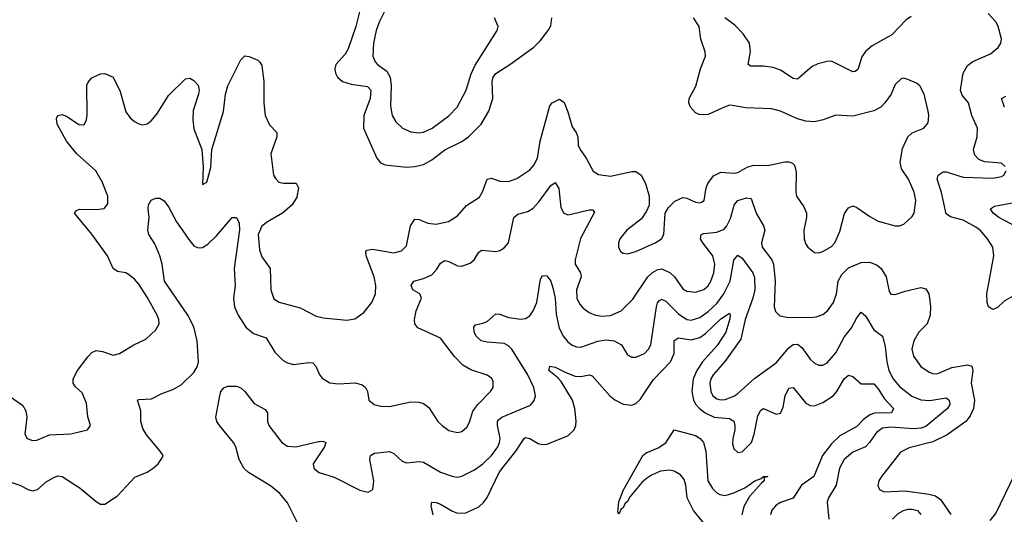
# Model space of a CAD drawing. Header units: inches. Extents: x 1771504 to 1971212, y 471788 to 643615.
# Tile 471 of 587: x 1858590 to 1863223, y 636612 to 638941. Entities that reach past the tile are written whole.
import ezdxf

# ---------------------------------------------------------------- set-up
doc = ezdxf.new("R2010")
doc.units = ezdxf.units.IN
doc.header["$MEASUREMENT"] = 0
doc.layers.add('B8653', color=7, linetype='Continuous')
doc.layers.add('B8663', color=7, linetype='Continuous')

msp = doc.modelspace()

# ---------------------------------------------------------------- linework, layer by layer
at = {"layer": 'B8653', "color": 5}
for points, elevation in [([(1858510, 637192.2), (1858605.5, 637125.5), (1858619.7, 637099.7), (1858624.2, 637070), (1858613.7, 636990), (1858625.5, 636970), (1858650, 636960.3), (1858670, 636961.5), (1858730, 636987.3), (1858830, 636991.6), (1858909.5, 637010.5), (1858922.7, 637030), (1858911.2, 637071.2), (1858904.2, 637135.8), (1858883.7, 637183.7), (1858852.8, 637212.8), (1858841.7, 637230), (1858841.5, 637250), (1858862.4, 637290), (1858910, 637354), (1858930, 637374), (1858950, 637383.6), (1858979.1, 637379.1), (1859030, 637362.3), (1859059.3, 637370), (1859126.6, 637410), (1859183.6, 637436.4), (1859230, 637481.6), (1859245.7, 637510), (1859245.1, 637530), (1859236.8, 637550), (1859190, 637634.3), (1859150, 637695.4), (1859130, 637719.1), (1859101.8, 637741.8), (1859088.9, 637748.9), (1859050, 637756.5), (1859030.5, 637770.5), (1859003, 637830), (1858930, 637931.4), (1858848.4, 638030), (1858857.5, 638042.5), (1858870.9, 638049.1), (1858953, 638047), (1858987.7, 638052.3), (1859005.5, 638074.5), (1859004.6, 638110), (1858977.5, 638177.5), (1858949, 638229), (1858859.1, 638310), (1858810.6, 638370), (1858765.8, 638450), (1858764.1, 638475.9), (1858770, 638490.5), (1858790, 638494.4), (1858810, 638486.7), (1858867.7, 638447.7), (1858890, 638446.3), (1858895.1, 638450), (1858904.7, 638470), (1858907, 638493), (1858906.8, 638633.2), (1858912.4, 638647.6), (1858930, 638668), (1858970, 638686), (1858990, 638688.2), (1859030.2, 638670.2), (1859062.6, 638602.6), (1859090, 638506.7), (1859110, 638478.9), (1859130, 638461.7), (1859150, 638450.3), (1859170, 638445.7), (1859190, 638450.3), (1859210, 638466.7), (1859238.5, 638501.5), (1859290, 638583.8), (1859370, 638662.8), (1859390, 638666), (1859410, 638655.3), (1859430, 638633.7), (1859434.3, 638610), (1859431.7, 638590), (1859406.6, 638513.4), (1859404.1, 638470), (1859410, 638428), (1859446.7, 638330), (1859453.7, 638246.3), (1859450, 638164.7), (1859470, 638176), (1859490, 638244.7), (1859494.2, 638330), (1859548.5, 638508.5), (1859557.8, 638590), (1859569.9, 638630), (1859630, 638752.7), (1859650, 638770.7), (1859670, 638767.7), (1859710, 638750.5), (1859720.7, 638740.7), (1859730, 638726), (1859739.3, 638650), (1859739.5, 638550), (1859745.7, 638490), (1859766.3, 638446.3), (1859799.5, 638410), (1859800.3, 638390), (1859771.3, 638310), (1859784, 638210), (1859793.2, 638193.2), (1859810, 638177), (1859831.3, 638171.3), (1859891.1, 638171.1), (1859902.4, 638150), (1859893.9, 638106.1), (1859871.8, 638070), (1859827.5, 638030), (1859756.3, 637990), (1859730, 637969.8), (1859712.2, 637930), (1859718.5, 637858.5), (1859730, 637824.2), (1859769.3, 637770), (1859771.2, 637670), (1859786.7, 637626.7), (1859810.8, 637610.8), (1859910, 637584.2), (1859985.4, 637545.4), (1860000, 637541.8)], 380), ([(1858499.1, 636779.1), (1858590.2, 636750.2), (1858630, 636728.9), (1858650, 636723.6), (1858674, 636730), (1858715.2, 636764.8), (1858750, 636786.5), (1858770, 636793.8), (1858790, 636790.2), (1858875.2, 636735.2), (1858950, 636672.4), (1858970, 636660.5), (1858990, 636660.5), (1859050, 636700.3), (1859132.5, 636787.5), (1859190, 636811.3), (1859218.7, 636830), (1859241.6, 636850), (1859261.2, 636878.8), (1859264.5, 636890), (1859251.5, 636910), (1859187.3, 636987.3), (1859170, 637015.8), (1859160.8, 637050), (1859159.9, 637099.9), (1859143.7, 637150), (1859150, 637153.7), (1859210, 637156.5), (1859258.6, 637181.4), (1859310, 637199.8), (1859350, 637222.5), (1859410, 637279.6), (1859426.2, 637310), (1859431.2, 637330), (1859426, 637430), (1859410, 637494.7), (1859381.5, 637550), (1859271.7, 637710), (1859260.2, 637790), (1859249.9, 637829.9), (1859225.7, 637885.7), (1859197.6, 637930), (1859193.3, 637950), (1859199.7, 638010), (1859195.4, 638050), (1859196.9, 638070), (1859208.6, 638091.4), (1859230, 638101.3), (1859250, 638100.4), (1859270, 638088.2), (1859290, 638060.5), (1859327.7, 637990), (1859390, 637899.7), (1859410, 637877.2), (1859430, 637866.5), (1859450, 637869.3), (1859476, 637884), (1859516.3, 637923.7), (1859590, 638010.7), (1859610.7, 638010), (1859623.1, 637983.1), (1859625.2, 637950), (1859599.5, 637770), (1859603.5, 637690), (1859597, 637630), (1859600.9, 637590), (1859617.8, 637550), (1859654, 637494), (1859690, 637463.8), (1859750, 637444.2), (1859790, 637376.5), (1859830, 637337.4), (1859850, 637325.3), (1859878.2, 637318.2), (1859950, 637326.9), (1859970, 637325.3), (1859983.1, 637310), (1859997.1, 637277.1), (1860000, 637272.7)], 360), ([(1859898.2, 636570), (1859850, 636666.9), (1859813.6, 636710), (1859770, 636747), (1859666.2, 636810), (1859645.4, 636830), (1859622.5, 636870), (1859606.6, 636930), (1859595.9, 636950), (1859529.7, 637030), (1859518, 637050), (1859513, 637070), (1859531.9, 637170), (1859536.4, 637190), (1859550, 637207.4), (1859570, 637215.2), (1859590, 637216.5), (1859610, 637216), (1859630, 637208.5), (1859650, 637190.3), (1859693.5, 637133.5), (1859745.5, 637105.5), (1859755.6, 637090), (1859755.5, 637050), (1859762.4, 637030), (1859823.6, 636950), (1859850, 636933), (1859890, 636931), (1859995.8, 636955.8), (1860000, 636955.9)], 340), ([(1860000, 636893), (1859971.6, 636850), (1859974.6, 636830), (1859998, 636810), (1860000, 636809.4)], 340)]:
    msp.add_lwpolyline(points, dxfattribs=dict(at, elevation=elevation))
at = {"layer": 'B8663', "color": 5}
for points, elevation in [([(1860196.6, 639010), (1860172.6, 638910), (1860135.8, 638804.2), (1860121.7, 638778.3), (1860077.3, 638730), (1860073.4, 638710), (1860075.8, 638690), (1860085.5, 638670), (1860108.5, 638650), (1860150, 638637.4), (1860226.3, 638626.3), (1860241.7, 638610), (1860238.8, 638570), (1860209, 638490), (1860208.5, 638430), (1860270.1, 638290.1), (1860288.1, 638268.1), (1860310, 638257.2), (1860410, 638246.7), (1860450, 638249.6), (1860490, 638259.5), (1860530, 638280.9), (1860590, 638329), (1860670, 638368.3), (1860702.2, 638390), (1860761.4, 638450), (1860798, 638510), (1860816.5, 638570), (1860813.6, 638650), (1860818, 638670), (1860830, 638688.7), (1860896.2, 638730), (1861008.8, 638811.2), (1861038.9, 638841.1), (1861077.5, 638890), (1861090, 638913), (1861094.5, 638950)], 420), ([(1860310, 638986), (1860282.4, 638930), (1860268.3, 638890), (1860255.1, 638830), (1860251.8, 638770), (1860262.6, 638742.6), (1860273.4, 638730), (1860318.2, 638698.2), (1860333.2, 638670), (1860337.9, 638630), (1860334.8, 638534.8), (1860342.6, 638490), (1860360.1, 638460.1), (1860390.9, 638430.9), (1860430, 638412.6), (1860470, 638408.1), (1860490, 638411.3), (1860531.2, 638430), (1860610, 638489.2), (1860648.9, 638530), (1860691.4, 638610), (1860714.2, 638685.8), (1860733.5, 638726.5), (1860836.2, 638890), (1860842, 638910), (1860824.2, 638950)], 440), ([(1860000, 637541.8), (1860017.6, 637537.6), (1860130, 637526.4), (1860166.5, 637533.5), (1860210, 637562.4), (1860247.9, 637610), (1860265, 637650), (1860266.6, 637690), (1860257.9, 637730), (1860219.8, 637830), (1860218.3, 637850), (1860224.4, 637855.6), (1860250, 637860.9), (1860350, 637844.1), (1860386.4, 637853.6), (1860410, 637877.1), (1860429, 637971), (1860450, 638001.5), (1860470, 638000.2), (1860510, 637983.3), (1860550, 637978.8), (1860608.7, 637991.3), (1860650, 638017.6), (1860693.1, 638066.9), (1860754.1, 638105.9), (1860768.6, 638131.4), (1860790, 638190.2), (1860810, 638195.8), (1860850, 638181.4), (1860890, 638179), (1860930, 638193.2), (1860990, 638233.8), (1861010, 638256.5), (1861027.3, 638290), (1861039.4, 638370), (1861084.6, 638535.4), (1861095.6, 638550), (1861130, 638567.2), (1861151.8, 638551.8), (1861170, 638507), (1861190, 638436.5), (1861209.2, 638410), (1861217.2, 638390), (1861218.6, 638350), (1861227.1, 638330), (1861255.8, 638290), (1861288.3, 638228.3), (1861313.1, 638213.1), (1861370, 638203.9), (1861470, 638226.5), (1861490, 638225.8), (1861514, 638210), (1861535.5, 638170), (1861551.5, 638110), (1861551.5, 638068.5), (1861540, 638040), (1861516.2, 638003.8), (1861446.4, 637950), (1861414.9, 637910), (1861408.5, 637890), (1861408.4, 637870), (1861417.3, 637850), (1861430, 637841.6), (1861450, 637838.7), (1861489.3, 637850), (1861580.9, 637890), (1861609.6, 637910), (1861621.1, 637930), (1861627.8, 638030), (1861643, 638057), (1861673, 638087), (1861710, 638103.6), (1861730, 638100.3), (1861770, 638081.7), (1861790, 638078.7), (1861798.2, 638081.8), (1861811.1, 638090), (1861820.7, 638150), (1861828.1, 638170), (1861854.5, 638205.5), (1861890, 638222.7), (1861950, 638218.2), (1861970, 638221.8), (1862012.9, 638247.1), (1862043.6, 638256.4), (1862110, 638255), (1862190, 638272.5), (1862210, 638272.8), (1862226.5, 638266.5), (1862235.7, 638255.7), (1862243.5, 638223.5), (1862241.8, 638130), (1862245.3, 638110), (1862280.2, 638060.2), (1862292.1, 638030), (1862292.9, 638010), (1862280.2, 637950), (1862281.3, 637910), (1862287.8, 637887.8), (1862299.5, 637870), (1862330, 637844.6), (1862350, 637844), (1862370, 637850.2), (1862410, 637873.8), (1862425.3, 637890), (1862450, 637943.8), (1862471.9, 638028.1), (1862490, 638056.1), (1862510, 638065.2), (1862530, 638057.5), (1862590, 638014.2), (1862630, 637993), (1862710, 637970.3), (1862730, 637970.4), (1862750, 637978), (1862790, 638014.9), (1862799.7, 638030), (1862806.8, 638090), (1862799.8, 638130), (1862773.3, 638190), (1862739.1, 638239.1), (1862733.6, 638270), (1862744.9, 638335.1), (1862769.9, 638390.1), (1862790, 638407.9), (1862845.1, 638430), (1862864.7, 638455.2), (1862868.3, 638490), (1862864.4, 638510), (1862846.6, 638590), (1862826.6, 638630), (1862810, 638642.9), (1862770, 638659.5), (1862750, 638666.6), (1862737.5, 638662.5), (1862710, 638636), (1862690.4, 638590), (1862660.4, 638550), (1862641.6, 638530), (1862610, 638512.8), (1862510, 638486.4), (1862430, 638492.1), (1862370.9, 638469.1), (1862330, 638460.7), (1862290, 638463.7), (1862250, 638474.2), (1862170, 638510.8), (1862130, 638521.8), (1862007, 638527), (1861942, 638538), (1861930, 638538.7), (1861910, 638531.5), (1861830, 638494.2), (1861790, 638493.3), (1861770, 638503.5), (1861746.4, 638530), (1861738.7, 638550), (1861740.9, 638570), (1861772.1, 638627.9), (1861793.4, 638710), (1861816.8, 638770), (1861816.4, 638790), (1861794.7, 638850), (1861787.4, 638910), (1861760.8, 638950)], 380), ([(1862784.4, 638955.6), (1862760.2, 638939.8), (1862694.3, 638870), (1862601.9, 638818.1), (1862570, 638792.3), (1862553.7, 638766.4), (1862533.7, 638706.3), (1862522.3, 638697.7), (1862510, 638695.6), (1862410, 638745.8), (1862390, 638745), (1862346, 638734), (1862318.5, 638721.5), (1862250, 638661.7), (1862230, 638664.5), (1862170, 638703.7), (1862135.7, 638715.7), (1862090, 638723), (1862030, 638721.7), (1862017.6, 638730), (1862029.1, 638790.9), (1862024.9, 638830), (1861995.2, 638875.2), (1861954.9, 638914.9), (1861907.7, 638950)], 360), ([(1863227, 638250), (1863210, 638265.1), (1863130, 638272), (1863103.7, 638283.7), (1863083.9, 638303.9), (1863078.5, 638330), (1863096.2, 638390), (1863097.6, 638430), (1863069.9, 638489.9), (1863054.5, 638550), (1863025.2, 638585.2), (1863017.3, 638610), (1863030.5, 638690), (1863050, 638726.4), (1863076, 638744), (1863158.8, 638781.2), (1863195.1, 638810), (1863207.3, 638830), (1863209.6, 638850.4), (1863194.7, 638910), (1863184.7, 638930), (1863147.3, 638970)], 360), ([(1863224.6, 638530), (1863210, 638570.8), (1863230, 638580.9)], 340), ([(1863310, 637666.1), (1863223.2, 637616.8), (1863190, 637584.7), (1863170, 637576.3), (1863148.2, 637590), (1863142.2, 637610), (1863141.4, 637650), (1863174.6, 637830), (1863168.9, 637870), (1863144.1, 637910), (1863109, 637950), (1863090, 637964.9), (1863030, 637997.5), (1862970, 638013.5), (1862950, 638027.1), (1862927.7, 638127.7), (1862908, 638190), (1862912.9, 638210), (1862935.2, 638224.8), (1862950, 638225.7), (1863030, 638199.8), (1863170, 638195.2), (1863210, 638202.3), (1863221.6, 638210), (1863231.6, 638230)], 360), ([(1860000, 637272.7), (1860013.1, 637253.1), (1860050, 637231.2), (1860090, 637226.4), (1860170, 637231.1), (1860202.4, 637222.4), (1860217.6, 637210), (1860227.4, 637190), (1860232.7, 637150), (1860258, 637130), (1860290, 637121.1), (1860330, 637119.6), (1860430, 637142.6), (1860470, 637140.3), (1860490, 637134), (1860514.8, 637114.8), (1860557, 637050), (1860577.6, 637030), (1860610, 637007.6), (1860650, 636997.4), (1860670, 637002), (1860696, 637024), (1860709, 637051), (1860722.2, 637097.8), (1860746, 637130), (1860806, 637190), (1860817.7, 637210), (1860818, 637238), (1860811.7, 637251.7), (1860790, 637268.2), (1860712.6, 637292.6), (1860675.5, 637315.5), (1860636, 637356), (1860570, 637441.5), (1860463, 637490), (1860449.7, 637510), (1860447.4, 637530), (1860456, 637570), (1860480.5, 637630), (1860472.3, 637650), (1860439.7, 637670), (1860433, 637690), (1860444.5, 637710), (1860490, 637722.4), (1860530, 637740.8), (1860553.4, 637766.6), (1860570, 637794.9), (1860590, 637807.2), (1860610, 637802.7), (1860650, 637782.8), (1860670, 637780.7), (1860710, 637794.4), (1860728.6, 637811.4), (1860750, 637846.7), (1860764.6, 637855.4), (1860830, 637850.2), (1860850, 637854.9), (1860870, 637866.7), (1860889.8, 637890.2), (1860916, 638010), (1860934, 638026), (1860981.5, 638038.5), (1861006.2, 638053.8), (1861034.9, 638085.1), (1861090, 638160.3), (1861110, 638174.4), (1861127.1, 638147.1), (1861137.2, 638057.2), (1861150.2, 638030.2), (1861170, 638023.2), (1861185, 638024.9), (1861270, 638046), (1861285.8, 638045.8), (1861294.4, 638034.4), (1861228.4, 637911.6), (1861203.5, 637810), (1861204.5, 637790), (1861228.4, 637750), (1861232.1, 637730), (1861209.6, 637670), (1861211.5, 637630), (1861223.7, 637603.7), (1861242.4, 637582.4), (1861270, 637562), (1861299.1, 637550), (1861330, 637545.5), (1861370, 637548.3), (1861420.4, 637570), (1861474.6, 637625.4), (1861546.5, 637730), (1861568.6, 637751.4), (1861590, 637764), (1861610, 637768.5), (1861650, 637751.4), (1861670.9, 637730.9), (1861710, 637673.7), (1861730, 637662.6), (1861770, 637658.1), (1861810, 637671.6), (1861830, 637688.6), (1861842.8, 637710), (1861856.2, 637750), (1861861.5, 637790), (1861851.6, 637830), (1861804.1, 637890), (1861793.3, 637910), (1861796.3, 637930), (1861810, 637935.3), (1861870, 637940.4), (1861904.5, 637955.5), (1861917.2, 637970), (1861935.1, 638004.9), (1861952.7, 638067.3), (1861960.3, 638079.7), (1861970, 638090.1), (1862010, 638103.2), (1862030, 638099.5), (1862034.3, 638094.3), (1862055.7, 638030), (1862090.2, 637970), (1862096.8, 637950), (1862080.6, 637890), (1862084.3, 637870), (1862129.3, 637810), (1862137.8, 637790), (1862145.6, 637710), (1862140.2, 637590), (1862146.8, 637566.8), (1862167, 637547), (1862200.4, 637540.5), (1862310, 637539.8), (1862337.9, 637542.1), (1862370, 637553.7), (1862390.8, 637570), (1862420.3, 637610), (1862433.6, 637650), (1862440.9, 637710), (1862458.2, 637741.8), (1862490, 637773.5), (1862550, 637798), (1862590, 637800.2), (1862625.3, 637785.3), (1862644.1, 637770), (1862667.2, 637730), (1862682.2, 637662.2), (1862690, 637648.7), (1862710, 637647.9), (1862756.4, 637663.6), (1862830, 637679.7), (1862854.6, 637674.6), (1862868.1, 637650), (1862872, 637630), (1862876.5, 637590), (1862874.3, 637550), (1862859.6, 637510), (1862820.8, 637470), (1862796.9, 637430), (1862788.3, 637390), (1862796.4, 637356.4), (1862830, 637308.9), (1862870, 637282.3), (1862890, 637274.6), (1862910, 637275.2), (1862976.7, 637303.4), (1863050, 637315.6), (1863070, 637310.3), (1863075.5, 637290), (1863067.5, 637230), (1863083, 637150), (1863079, 637110), (1863063.1, 637076.9), (1863042.5, 637050), (1862954, 636986), (1862886.7, 636953.3), (1862774.9, 636925.1), (1862735.1, 636904.9), (1862645.7, 636790), (1862633.7, 636770), (1862628.9, 636748.9), (1862636.3, 636730), (1862658.3, 636718.3), (1862756.2, 636723.8), (1862868, 636708), (1862899.2, 636699.2), (1862922.9, 636682.9), (1862971.3, 636611.3)], 360), ([(1863310, 637951.1), (1863198, 638010), (1863171, 638030), (1863158.7, 638050), (1863177.3, 638062.7), (1863310, 638089)], 340), ([(1860000, 636809.4), (1860070, 636786.7), (1860190, 636726.5), (1860230, 636717.1), (1860251.2, 636728.8), (1860257.2, 636770), (1860238, 636870), (1860240.5, 636890), (1860259.8, 636900.2), (1860330, 636908), (1860350, 636899.6), (1860390, 636862.4), (1860410, 636854.2), (1860470, 636860.7), (1860490, 636858.2), (1860570, 636811.1), (1860630, 636791.3), (1860650, 636788), (1860670, 636792.4), (1860730, 636822.3), (1860770, 636850.2), (1860810, 636890.2), (1860840.7, 636930), (1860848.7, 636950), (1860850.4, 636970), (1860838, 637030), (1860838.6, 637050), (1860843.2, 637056.8), (1860858.9, 637070), (1860993.3, 637126.7), (1861011.6, 637148.4), (1861016.8, 637170), (1861009.1, 637210), (1860980.9, 637270), (1860905.7, 637390), (1860890, 637406.3), (1860870, 637417.3), (1860790, 637422.4), (1860762, 637430), (1860739.8, 637450), (1860728.8, 637470), (1860727, 637493), (1860735.6, 637504.4), (1860770, 637511.7), (1860790, 637521.1), (1860830, 637556.5), (1860850, 637554.4), (1860890, 637539.4), (1860949.1, 637530.9), (1860970, 637534.2), (1860990, 637546.5), (1861006.8, 637570), (1861023.4, 637610), (1861040.8, 637719.2), (1861050, 637736.3), (1861070, 637735.5), (1861090, 637710.4), (1861098.6, 637678.6), (1861109.6, 637629.6), (1861115.1, 637555.1), (1861128.5, 637488.5), (1861148.5, 637450), (1861170, 637424.9), (1861190, 637409.2), (1861210, 637400.7), (1861230, 637398.9), (1861310, 637428.4), (1861350, 637433.9), (1861387.3, 637430), (1861422.6, 637410), (1861450, 637364), (1861470, 637353), (1861490, 637352.2), (1861530, 637370.3), (1861549.8, 637390.2), (1861559.3, 637410), (1861586.8, 637590), (1861592.1, 637607.9), (1861601.5, 637618.5), (1861610, 637625.6), (1861630, 637615.3), (1861690, 637556.8), (1861730, 637529.5), (1861750, 637526.1), (1861790, 637539.8), (1861830, 637568.1), (1861870, 637605.1), (1861903, 637650), (1861933.3, 637710), (1861950, 637808.5), (1861970, 637832.6), (1861990, 637818.9), (1862040.4, 637750), (1862047.4, 637727.4), (1862049.7, 637670), (1862040.8, 637630), (1862003.8, 637530), (1861982.8, 637437.2), (1861908, 637332), (1861852.7, 637270), (1861842.1, 637250), (1861837.2, 637230), (1861842.2, 637190), (1861852.2, 637170), (1861870, 637156.3), (1861890, 637150.9), (1861910, 637152.9), (1861950, 637168.2), (1861970, 637180.9), (1862050, 637253.7), (1862150, 637325.6), (1862210, 637395.6), (1862230, 637412.5), (1862250, 637413.2), (1862270, 637397.8), (1862310, 637343.2), (1862330, 637324.9), (1862350, 637315.2), (1862370, 637315.2), (1862390, 637325.8), (1862430, 637372.6), (1862470, 637446.2), (1862504.3, 637490), (1862530, 637538), (1862550, 637563.7), (1862570, 637547.2), (1862610, 637481.7), (1862650.7, 637450.7), (1862662.8, 637402.8), (1862670.1, 637330), (1862680.7, 637290), (1862700.6, 637250), (1862730, 637214.6), (1862788.9, 637168.9), (1862830, 637151.6), (1862872.3, 637147.7), (1862950, 637160.9), (1862963.5, 637150), (1862966.6, 637130), (1862956.6, 637110), (1862854.1, 637025.9), (1862830, 637017.6), (1862794.8, 637014.8), (1862690, 637023.3), (1862650, 637018.4), (1862621.6, 636998.4), (1862589.7, 636950.3), (1862570, 636930.6), (1862510, 636905), (1862470.2, 636870), (1862448.3, 636830), (1862431.8, 636750), (1862395.8, 636690), (1862390.2, 636670), (1862396.9, 636590)], 340), ([(1860535, 636610), (1860527.1, 636652.9), (1860530, 636670.3), (1860550, 636668.7), (1860570, 636660.7), (1860626.6, 636626.6), (1860650, 636617.4), (1860690, 636620.1), (1860750, 636647.8), (1860772.6, 636667.4), (1860790, 636692.1), (1860848, 636812), (1860925, 636910), (1860963.5, 636970), (1860970, 636974.3), (1860990, 636969.4), (1861030, 636946.7), (1861050, 636942), (1861070, 636943.5), (1861170, 636981.8), (1861198.7, 637010), (1861206.8, 637030), (1861208.9, 637051.1), (1861202.2, 637110), (1861191.9, 637150), (1861137.5, 637237.5), (1861119, 637259), (1861080.4, 637290), (1861084, 637310), (1861110, 637305.5), (1861159.5, 637279.5), (1861203.7, 637263.7), (1861230, 637261), (1861270, 637269.3), (1861284.1, 637264.1), (1861367.5, 637170), (1861390, 637151.9), (1861430, 637131.3), (1861470, 637125.8), (1861490, 637133.9), (1861510, 637152.8), (1861572, 637248), (1861652.8, 637330), (1861669.5, 637370), (1861670, 637430.2), (1861690, 637442.9), (1861750, 637433.9), (1861790, 637445.2), (1861816.7, 637463.3), (1861890, 637533), (1861930, 637559.5), (1861934, 637554), (1861932.2, 637532.2), (1861913.3, 637470), (1861872.4, 637407.6), (1861803.4, 637330), (1861776.4, 637290), (1861759.1, 637250), (1861753.7, 637190), (1861761.6, 637150), (1861772.4, 637130), (1861789.1, 637110), (1861815, 637090), (1861858.8, 637070), (1861930, 637062.9), (1861950.4, 637050.4), (1861956.1, 637030), (1861955.5, 637010), (1861945.7, 636970), (1861944.8, 636944.8), (1861950, 636921.3), (1861970, 636903.2), (1861990, 636907), (1862033.6, 636950), (1862046.6, 636990), (1862063.9, 637076.1), (1862077.8, 637102.2), (1862090, 637110.2), (1862150, 637084.4), (1862170.7, 637089.3), (1862182.7, 637117.3), (1862192.9, 637170), (1862210, 637206.3), (1862230, 637209.2), (1862290, 637135.7), (1862310, 637124.6), (1862330, 637123.3), (1862370, 637138.2), (1862418, 637170), (1862436, 637190), (1862470, 637250.2), (1862490, 637267.2), (1862510, 637261.5), (1862550, 637227.5), (1862610, 637226.2), (1862630, 637203.8), (1862658.2, 637158.2), (1862701.8, 637110), (1862692.4, 637090), (1862612, 637088), (1862590, 637080.3), (1862561, 637059), (1862530, 637026.6), (1862450, 636982.1), (1862410, 636944.4), (1862367.5, 636890), (1862327.1, 636790), (1862269.5, 636750), (1862230, 636689.1), (1862170, 636668.1), (1862150, 636655.9), (1862130, 636631.6), (1862122.5, 636610)], 320), ([(1861846.3, 636526.3), (1861761.3, 636630), (1861731.1, 636690), (1861724.9, 636750), (1861717, 636777), (1861699, 636799), (1861670, 636815.4), (1861650, 636820.1), (1861604.9, 636815.1), (1861562.9, 636797.1), (1861539.2, 636780.8), (1861517.9, 636762.1), (1861462.9, 636697.1), (1861450, 636673.5), (1861438.1, 636661.9), (1861430, 636642.6), (1861421.2, 636638.8), (1861410, 636613.2), (1861404.7, 636624.8), (1861410, 636670.5), (1861430, 636724), (1861522, 636890), (1861537.5, 636902.4), (1861594.8, 636925.2), (1861631.1, 636948.9), (1861670, 637010.2), (1861770, 636983.7), (1861791.8, 636970), (1861807.7, 636950), (1861819.1, 636910), (1861828.9, 636770), (1861850, 636734.2), (1861870, 636713.5), (1861885.2, 636705.2), (1861910, 636701.7), (1861950, 636712.9), (1862002.6, 636737.4), (1862050, 636770.1), (1862079.2, 636780.8), (1862090, 636791.3), (1862111.2, 636791.2), (1862093.8, 636786.2), (1862093.7, 636770), (1862080.1, 636759.9), (1862024.3, 636695.7), (1861998, 636650), (1861988, 636610)], 280), ([(1860000, 636955.9), (1860016.2, 636956.2), (1860030.4, 636950.4), (1860024.4, 636930), (1860000, 636893)], 340), ([(1863156.3, 636583.7), (1863183.9, 636616.1), (1863296.4, 636850)], 360), ([(1862698, 636590), (1862723.6, 636616.4), (1862749.1, 636630.9), (1862770, 636636.3), (1862790, 636636.6), (1862814.2, 636630), (1862831, 636611)], 340)]:
    msp.add_lwpolyline(points, dxfattribs=dict(at, elevation=elevation))

doc.saveas('drawing.dxf')
